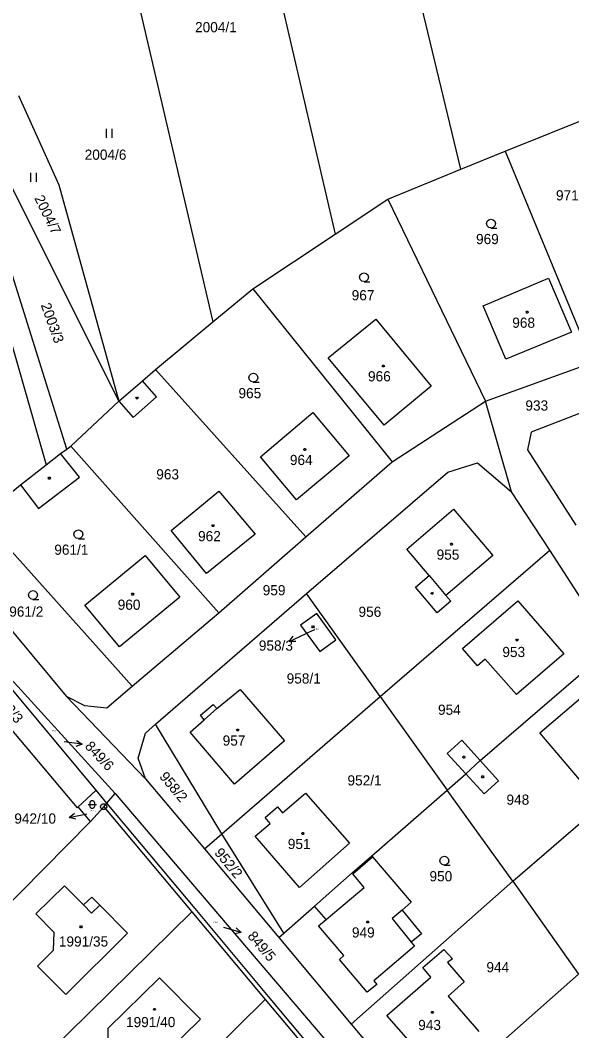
# Model space of a CAD drawing. Extents: x -609861 to -605046, y -1120287 to -1116307.
# Drawn here: x -607842.1 to -607750.1, y -1118726.7 to -1118558 of the extents above; entities that cross this region are included whole.
import ezdxf

# ---------------------------------------------------------------- set-up
doc = ezdxf.new("R2010")
doc.units = 0
for name, color, linetype in [('Vrstva 1', 7, 'Continuous'), ('Vrstva 2', 7, 'Continuous'), ('Vrstva 3', 7, 'Continuous'), ('Vrstva 4', 7, 'Continuous'), ('Vrstva 5', 7, 'Continuous'), ('Vrstva 7', 7, 'Continuous'), ('Vrstva 8', 7, 'Continuous')]:
    doc.layers.add(name, color=color, linetype=linetype)

msp = doc.modelspace()

# ---------------------------------------------------------------- linework, layer by layer
at = {"layer": 'Vrstva 1'}
for p, q in [((-607806.09, -1118522.72), (-607789.52, -1118593.74)), ((-607828.91, -1118527.06), (-607809.93, -1118608.38)), ((-607768.57, -1118582.9), (-607781.7, -1118528.6)), ((-607855.15, -1118562.61), (-607825.61, -1118621.63)), ((-607842.36, -1118570.61), (-607835.61, -1118585.51)), ((-607761.2, -1118579.87), (-607745.51, -1118573.59)), ((-607768.57, -1118582.9), (-607761.2, -1118579.87)), ((-607761.2, -1118579.87), (-607746.66, -1118615.13)), ((-607780.74, -1118587.91), (-607768.57, -1118582.9)), ((-607835.61, -1118585.51), (-607825.61, -1118621.63)), ((-607789.52, -1118593.74), (-607780.74, -1118587.91)), ((-607780.74, -1118587.91), (-607764.5, -1118621.59)), ((-607803.26, -1118602.86), (-607789.52, -1118593.74)), ((-607834.28, -1118629.6), (-607843.35, -1118600.65)), ((-607846.35, -1118602.04), (-607837.73, -1118632.23)), ((-607764.86, -1118605.7), (-607753.99, -1118601.08)), ((-607753.99, -1118601.08), (-607750.16, -1118610.1)), ((-607809.93, -1118608.38), (-607803.26, -1118602.86)), ((-607803.26, -1118602.86), (-607780.02, -1118631.76)), ((-607761.09, -1118614.6), (-607764.86, -1118605.7)), ((-607819.52, -1118616.32), (-607809.93, -1118608.38)), ((-607790.72, -1118614.37), (-607782.75, -1118607.93)), ((-607782.75, -1118607.93), (-607773.52, -1118619.1)), ((-607750.16, -1118610.1), (-607761.09, -1118614.6)), ((-607715.38, -1118610.65), (-607756.88, -1118626.8)), ((-607781.4, -1118625.62), (-607790.72, -1118614.37)), ((-607764.5, -1118621.59), (-607746.66, -1118615.13)), ((-607821.69, -1118618.2), (-607819.52, -1118616.32)), ((-607819.52, -1118616.32), (-607794.41, -1118644.23)), ((-607825.61, -1118621.63), (-607821.69, -1118618.2)), ((-607773.52, -1118619.1), (-607781.4, -1118625.62)), ((-607833.61, -1118629.13), (-607825.61, -1118621.63)), ((-607780.02, -1118631.76), (-607764.5, -1118621.59)), ((-607760.14, -1118636.75), (-607764.5, -1118621.59)), ((-607802, -1118630.92), (-607793.28, -1118623.5)), ((-607793.28, -1118623.5), (-607787.24, -1118630.71)), ((-607756.88, -1118626.8), (-607757.51, -1118629.71)), ((-607834.28, -1118629.6), (-607833.61, -1118629.13)), ((-607833.61, -1118629.13), (-607808.95, -1118656.92)), ((-607837.73, -1118632.23), (-607835.32, -1118630.34)), ((-607835.32, -1118630.34), (-607834.28, -1118629.6)), ((-607796, -1118638.1), (-607802, -1118630.92)), ((-607787.24, -1118630.71), (-607796, -1118638.1)), ((-607757.51, -1118629.71), (-607749.41, -1118642.33)), ((-607842.02, -1118635.59), (-607837.73, -1118632.23)), ((-607794.41, -1118644.23), (-607780.02, -1118631.76)), ((-607770.79, -1118633.46), (-607765.82, -1118631.88)), ((-607765.82, -1118631.88), (-607760.14, -1118636.75)), ((-607794.33, -1118653.71), (-607770.79, -1118633.46)), ((-607848.57, -1118640.98), (-607842.02, -1118635.59)), ((-607816.91, -1118643.21), (-607808.92, -1118636.65)), ((-607808.92, -1118636.65), (-607802.91, -1118643.82)), ((-607753.74, -1118646.5), (-607760.14, -1118636.75)), ((-607777.62, -1118646.33), (-607769.84, -1118639.62)), ((-607769.84, -1118639.62), (-607763.28, -1118647.38)), ((-607823.39, -1118669.18), (-607848.57, -1118640.98)), ((-607810.97, -1118650.38), (-607816.91, -1118643.21)), ((-607802.91, -1118643.82), (-607810.97, -1118650.38)), ((-607808.95, -1118656.92), (-607794.41, -1118644.23)), ((-607854.9, -1118646.2), (-607834.42, -1118670.86)), ((-607773.88, -1118650.71), (-607777.62, -1118646.33)), ((-607831.27, -1118655.68), (-607821.24, -1118647.35)), ((-607821.24, -1118647.35), (-607815.44, -1118654.34)), ((-607782.02, -1118670.92), (-607753.74, -1118646.5)), ((-607763.28, -1118647.38), (-607771.08, -1118654.07)), ((-607743.37, -1118662.61), (-607753.74, -1118646.5)), ((-607826.21, -1118687.09), (-607858.72, -1118651.39)), ((-607829.4, -1118686.53), (-607858.72, -1118651.39)), ((-607776.18, -1118652.67), (-607773.88, -1118650.71)), ((-607863.48, -1118652.76), (-607832.58, -1118689.51)), ((-607772.54, -1118656.94), (-607776.18, -1118652.67)), ((-607815.44, -1118654.34), (-607825.51, -1118662.6)), ((-607819.51, -1118675.51), (-607794.33, -1118653.71)), ((-607782.02, -1118670.92), (-607794.33, -1118653.71)), ((-607771.08, -1118654.07), (-607770.24, -1118654.98)), ((-607825.51, -1118662.6), (-607831.27, -1118655.68)), ((-607770.24, -1118654.98), (-607772.54, -1118656.94)), ((-607768.31, -1118662.91), (-607759.07, -1118654.92)), ((-607759.07, -1118654.92), (-607751.44, -1118663.78)), ((-607823.39, -1118669.18), (-607808.95, -1118656.92)), ((-607792.63, -1118657.03), (-607795.32, -1118659.02)), ((-607789.42, -1118661.43), (-607792.63, -1118657.03)), ((-607795.32, -1118659.02), (-607792.11, -1118663.41)), ((-607792.11, -1118663.41), (-607789.42, -1118661.43)), ((-607765.81, -1118665.8), (-607768.31, -1118662.91)), ((-607765.37, -1118681.6), (-607743.37, -1118662.61)), ((-607764.54, -1118664.69), (-607765.81, -1118665.8)), ((-607759.3, -1118670.58), (-607764.54, -1118664.69)), ((-607751.44, -1118663.78), (-607759.3, -1118670.58)), ((-607827.61, -1118672.77), (-607823.39, -1118669.18)), ((-607809.26, -1118672.89), (-607805.36, -1118669.75)), ((-607805.36, -1118669.75), (-607797.97, -1118678.32)), ((-607834.42, -1118670.86), (-607821.15, -1118684.67)), ((-607834.42, -1118670.86), (-607831.35, -1118672.42)), ((-607808.43, -1118693.82), (-607782.02, -1118670.92)), ((-607782.02, -1118670.92), (-607770.89, -1118686.51)), ((-607755.42, -1118676.94), (-607747.5, -1118670.17)), ((-607831.35, -1118672.42), (-607827.61, -1118672.77)), ((-607811.98, -1118674.03), (-607809.89, -1118672.24)), ((-607809.89, -1118672.24), (-607809.26, -1118672.89)), ((-607813.72, -1118676.88), (-607811.4, -1118674.8)), ((-607811.4, -1118674.8), (-607811.98, -1118674.03)), ((-607821.18, -1118677), (-607819.51, -1118675.51)), ((-607808.43, -1118693.82), (-607819.51, -1118675.51)), ((-607822.4, -1118681.22), (-607821.18, -1118677)), ((-607806.32, -1118685.53), (-607813.72, -1118676.88)), ((-607797.97, -1118678.32), (-607806.32, -1118685.53)), ((-607759.91, -1118701.71), (-607732.8, -1118678.28)), ((-607747.88, -1118685.85), (-607755.42, -1118676.94)), ((-607821.15, -1118684.67), (-607822.4, -1118681.22)), ((-607767.78, -1118683.79), (-607765.37, -1118681.6)), ((-607821.15, -1118684.67), (-607811.33, -1118696.34)), ((-607770.89, -1118686.51), (-607767.78, -1118683.79)), ((-607831.72, -1118688.7), (-607829.4, -1118686.53)), ((-607827.59, -1118688.69), (-607829.4, -1118686.53)), ((-607783.46, -1118697.52), (-607770.89, -1118686.51)), ((-607759.91, -1118701.71), (-607770.89, -1118686.51)), ((-607827.59, -1118688.69), (-607826.21, -1118687.09)), ((-607826.21, -1118687.09), (-607791.44, -1118727.91)), ((-607798.34, -1118690.32), (-607794.48, -1118687.02)), ((-607794.48, -1118687.02), (-607787.17, -1118695.39)), ((-607832.58, -1118689.51), (-607832.39, -1118689.33)), ((-607832.39, -1118689.33), (-607831.72, -1118688.7)), ((-607830.35, -1118691.79), (-607832.39, -1118689.33)), ((-607830.35, -1118691.79), (-607828.14, -1118689.31)), ((-607828.14, -1118689.31), (-607827.59, -1118688.69)), ((-607828.14, -1118689.31), (-607813.44, -1118706.85)), ((-607812.89, -1118706.31), (-607827.59, -1118688.69)), ((-607801.24, -1118691.11), (-607799.18, -1118689.34)), ((-607799.18, -1118689.34), (-607798.34, -1118690.32)), ((-607869.66, -1118731.57), (-607830.35, -1118691.79)), ((-607800.41, -1118692.1), (-607801.24, -1118691.11)), ((-607802.88, -1118694.23), (-607800.41, -1118692.1)), ((-607811.33, -1118696.34), (-607808.43, -1118693.82)), ((-607798.13, -1118710.39), (-607808.43, -1118693.82)), ((-607795.47, -1118702.76), (-607802.88, -1118694.23)), ((-607811.33, -1118696.34), (-607798.96, -1118711.11)), ((-607787.17, -1118695.39), (-607795.47, -1118702.76)), ((-607786.69, -1118700.36), (-607783.46, -1118697.52)), ((-607783.46, -1118697.52), (-607783.33, -1118697.67)), ((-607783.33, -1118697.67), (-607776.9, -1118705.21)), ((-607792.98, -1118705.87), (-607786.69, -1118700.36)), ((-607786.87, -1118725.57), (-607759.91, -1118701.71)), ((-607759.91, -1118701.71), (-607748.98, -1118717.26)), ((-607776.9, -1118705.21), (-607778.35, -1118706.57)), ((-607855.27, -1118747.94), (-607813.44, -1118706.85)), ((-607813.44, -1118706.85), (-607801.19, -1118721.46)), ((-607800.67, -1118720.95), (-607812.89, -1118706.31)), ((-607798.13, -1118710.39), (-607792.98, -1118705.87)), ((-607791.07, -1118708.12), (-607792.98, -1118705.87)), ((-607778.35, -1118706.57), (-607775.14, -1118710.54)), ((-607792.33, -1118709.18), (-607791.07, -1118708.12)), ((-607798.96, -1118711.11), (-607798.13, -1118710.39)), ((-607788.1, -1118714.15), (-607792.33, -1118709.18)), ((-607798.96, -1118711.11), (-607786.87, -1118725.57)), ((-607775.14, -1118710.54), (-607776.86, -1118711.92)), ((-607776.86, -1118711.92), (-607776.32, -1118712.58)), ((-607776.32, -1118712.58), (-607783.1, -1118718.35)), ((-607774.93, -1118716.15), (-607771.42, -1118713.11)), ((-607771.42, -1118713.11), (-607769.99, -1118714.67)), ((-607788.83, -1118714.79), (-607788.1, -1118714.15)), ((-607784.21, -1118720.27), (-607788.83, -1118714.79)), ((-607769.99, -1118714.67), (-607770.83, -1118715.32)), ((-607770.83, -1118715.32), (-607768.03, -1118718.55)), ((-607773.62, -1118717.77), (-607774.93, -1118716.15)), ((-607748.98, -1118717.26), (-607774.69, -1118739.99)), ((-607782.61, -1118718.95), (-607784.21, -1118720.27)), ((-607783.1, -1118718.35), (-607782.61, -1118718.95)), ((-607780.94, -1118724.13), (-607773.62, -1118717.77)), ((-607768.03, -1118718.55), (-607770.71, -1118720.9)), ((-607801.19, -1118721.46), (-607842.72, -1118762.24)), ((-607801.19, -1118721.46), (-607788.95, -1118736.06)), ((-607793.22, -1118729.88), (-607800.67, -1118720.95)), ((-607770.71, -1118720.9), (-607765.6, -1118726.79)), ((-607786.87, -1118725.57), (-607774.69, -1118739.99)), ((-607772.98, -1118733.2), (-607780.94, -1118724.13))]:
    msp.add_line(p, q, dxfattribs=at)
for points in [[(-607839.47, -1118707.2), (-607834.68, -1118702.48), (-607831.49, -1118705.7)], [(-607831.49, -1118705.7), (-607830.14, -1118704.37), (-607828.77, -1118705.75)], [(-607828.77, -1118705.75), (-607824.14, -1118710.43), (-607834.45, -1118720.64), (-607839.19, -1118715.93), (-607836.49, -1118713.24), (-607836.41, -1118710.3), (-607839.47, -1118707.2)]]:
    msp.add_lwpolyline(points, dxfattribs=at)
msp.add_lwpolyline([(-607812, -1118724.75), (-607818.81, -1118717.84), (-607827.43, -1118726.33), (-607827.44, -1118728.11), (-607825.78, -1118729.78), (-607824.17, -1118729.75), (-607820.65, -1118733.27)], close=True, dxfattribs=at)
at = {"layer": 'Vrstva 3'}
for p, q in [((-607827.75, -1118576.14), (-607827.75, -1118577.64)), ((-607826.75, -1118577.64), (-607826.75, -1118576.14)), ((-607840.35, -1118583.48), (-607840.35, -1118584.98)), ((-607839.35, -1118584.98), (-607839.35, -1118583.48))]:
    msp.add_line(p, q, dxfattribs=at)
for points in [[(-607763.57, -1118592.7), (-607763.95, -1118592.6), (-607764.22, -1118592.33), (-607764.32, -1118591.96), (-607764.22, -1118591.59), (-607763.95, -1118591.32), (-607763.58, -1118591.22), (-607763.21, -1118591.32), (-607762.94, -1118591.59), (-607762.84, -1118591.97), (-607762.94, -1118592.35), (-607763.21, -1118592.62), (-607763.59, -1118592.72), (-607762.59, -1118592.72)], [(-607784.72, -1118601.66), (-607785.1, -1118601.56), (-607785.37, -1118601.29), (-607785.47, -1118600.92), (-607785.37, -1118600.55), (-607785.1, -1118600.28), (-607784.73, -1118600.18), (-607784.36, -1118600.28), (-607784.09, -1118600.55), (-607783.99, -1118600.93), (-607784.09, -1118601.31), (-607784.36, -1118601.58), (-607784.74, -1118601.68), (-607783.74, -1118601.68)], [(-607803.17, -1118618.42), (-607803.55, -1118618.32), (-607803.82, -1118618.05), (-607803.92, -1118617.68), (-607803.82, -1118617.31), (-607803.55, -1118617.04), (-607803.18, -1118616.94), (-607802.81, -1118617.04), (-607802.54, -1118617.31), (-607802.44, -1118617.69), (-607802.54, -1118618.07), (-607802.81, -1118618.34), (-607803.19, -1118618.44), (-607802.19, -1118618.44)], [(-607832.34, -1118644.55), (-607832.72, -1118644.45), (-607832.99, -1118644.18), (-607833.09, -1118643.81), (-607832.99, -1118643.44), (-607832.72, -1118643.17), (-607832.35, -1118643.07), (-607831.98, -1118643.17), (-607831.71, -1118643.44), (-607831.61, -1118643.82), (-607831.71, -1118644.2), (-607831.98, -1118644.47), (-607832.36, -1118644.57), (-607831.36, -1118644.57)], [(-607839.91, -1118654.69), (-607840.29, -1118654.59), (-607840.56, -1118654.32), (-607840.66, -1118653.95), (-607840.56, -1118653.58), (-607840.29, -1118653.31), (-607839.92, -1118653.21), (-607839.55, -1118653.31), (-607839.28, -1118653.58), (-607839.18, -1118653.96), (-607839.28, -1118654.34), (-607839.55, -1118654.61), (-607839.93, -1118654.71), (-607838.93, -1118654.71)], [(-607830.74, -1118688.93), (-607829.851, -1118688.93), (-607829.34, -1118688.93)], [(-607771.33, -1118699.05), (-607771.71, -1118698.95), (-607771.98, -1118698.68), (-607772.08, -1118698.31), (-607771.98, -1118697.94), (-607771.71, -1118697.67), (-607771.34, -1118697.57), (-607770.97, -1118697.67), (-607770.7, -1118697.94), (-607770.6, -1118698.32), (-607770.7, -1118698.7), (-607770.97, -1118698.97), (-607771.35, -1118699.07), (-607770.35, -1118699.07)]]:
    msp.add_lwpolyline(points, dxfattribs=at)
msp.add_lwpolyline([(-607830.39, -1118688.58), (-607830.32, -1118688.377), (-607830.145, -1118688.251), (-607829.928, -1118688.251), (-607829.753, -1118688.377), (-607829.683, -1118688.58), (-607829.683, -1118689.28), (-607829.753, -1118689.483), (-607829.928, -1118689.609), (-607830.145, -1118689.609), (-607830.32, -1118689.483), (-607830.39, -1118689.28)], close=True, dxfattribs=at)
at = {"layer": 'Vrstva 4'}
for p, q in [((-607819.33, -1118620.91), (-607821.69, -1118618.2)), ((-607823.22, -1118624.34), (-607819.33, -1118620.91)), ((-607825.61, -1118621.63), (-607823.22, -1118624.34)), ((-607832.19, -1118634.27), (-607835.32, -1118630.34)), ((-607839.03, -1118639.52), (-607832.19, -1118634.27)), ((-607842.02, -1118635.59), (-607839.03, -1118639.52)), ((-607773.88, -1118650.71), (-607771.08, -1118654.07)), ((-607811.4, -1118674.8), (-607809.26, -1118672.89)), ((-607770.86, -1118680.4), (-607768.45, -1118678.21)), ((-607768.45, -1118678.21), (-607765.37, -1118681.6)), ((-607767.78, -1118683.79), (-607770.86, -1118680.4)), ((-607762.31, -1118684.97), (-607765.37, -1118681.6)), ((-607767.78, -1118683.79), (-607764.72, -1118687.16)), ((-607764.72, -1118687.16), (-607762.31, -1118684.97)), ((-607786.58, -1118700.49), (-607783.33, -1118697.67)), ((-607784.69, -1118702.76), (-607786.58, -1118700.49)), ((-607791.07, -1118708.12), (-607784.69, -1118702.76)), ((-607778.35, -1118706.57), (-607780.06, -1118707.95)), ((-607780.06, -1118707.95), (-607776.86, -1118711.92))]:
    msp.add_line(p, q, dxfattribs=at)
msp.add_lwpolyline([(-607831.49, -1118705.7), (-607830.16, -1118707.04), (-607828.77, -1118705.75)], dxfattribs=at)
at = {"layer": 'Vrstva 5'}
for points in [[(-607757.44, -1118606.61), (-607757.35, -1118606.76), (-607757.44, -1118606.91), (-607757.62, -1118606.91), (-607757.71, -1118606.76), (-607757.62, -1118606.61)], [(-607781.43, -1118615.58), (-607781.34, -1118615.73), (-607781.43, -1118615.88), (-607781.61, -1118615.88), (-607781.7, -1118615.73), (-607781.61, -1118615.58)], [(-607822.5, -1118620.94), (-607822.41, -1118621.09), (-607822.5, -1118621.24), (-607822.68, -1118621.24), (-607822.77, -1118621.09), (-607822.68, -1118620.94)], [(-607794.51, -1118629.52), (-607794.42, -1118629.67), (-607794.51, -1118629.82), (-607794.69, -1118629.82), (-607794.78, -1118629.67), (-607794.69, -1118629.52)], [(-607837.12, -1118634.31), (-607837.03, -1118634.46), (-607837.12, -1118634.61), (-607837.3, -1118634.61), (-607837.39, -1118634.46), (-607837.3, -1118634.31)], [(-607809.82, -1118642.24), (-607809.73, -1118642.39), (-607809.82, -1118642.54), (-607810, -1118642.54), (-607810.09, -1118642.39), (-607810, -1118642.24)], [(-607770.05, -1118645.32), (-607769.96, -1118645.47), (-607770.05, -1118645.62), (-607770.23, -1118645.62), (-607770.32, -1118645.47), (-607770.23, -1118645.32)], [(-607823.22, -1118653.68), (-607823.13, -1118653.83), (-607823.22, -1118653.98), (-607823.4, -1118653.98), (-607823.49, -1118653.83), (-607823.4, -1118653.68)], [(-607773.3, -1118653.54), (-607773.21, -1118653.69), (-607773.3, -1118653.84), (-607773.48, -1118653.84), (-607773.57, -1118653.69), (-607773.48, -1118653.54)], [(-607793.15, -1118659.12), (-607793.06, -1118659.27), (-607793.15, -1118659.42), (-607793.33, -1118659.42), (-607793.42, -1118659.27), (-607793.33, -1118659.12)], [(-607759.14, -1118661.33), (-607759.05, -1118661.48), (-607759.14, -1118661.63), (-607759.32, -1118661.63), (-607759.41, -1118661.48), (-607759.32, -1118661.33)], [(-607805.72, -1118676.35), (-607805.63, -1118676.5), (-607805.72, -1118676.65), (-607805.9, -1118676.65), (-607805.99, -1118676.5), (-607805.9, -1118676.35)], [(-607768.01, -1118680.87), (-607767.92, -1118681.02), (-607768.01, -1118681.17), (-607768.19, -1118681.17), (-607768.28, -1118681.02), (-607768.19, -1118680.87)], [(-607764.86, -1118684.16), (-607764.77, -1118684.31), (-607764.86, -1118684.46), (-607765.04, -1118684.46), (-607765.13, -1118684.31), (-607765.04, -1118684.16)], [(-607794.86, -1118693.61), (-607794.77, -1118693.76), (-607794.86, -1118693.91), (-607795.04, -1118693.91), (-607795.13, -1118693.76), (-607795.04, -1118693.61)], [(-607784.04, -1118708.38), (-607783.95, -1118708.53), (-607784.04, -1118708.68), (-607784.22, -1118708.68), (-607784.31, -1118708.53), (-607784.22, -1118708.38)], [(-607831.83, -1118709.19), (-607831.74, -1118709.34), (-607831.83, -1118709.49), (-607832.01, -1118709.49), (-607832.1, -1118709.34), (-607832.01, -1118709.19)], [(-607819.58, -1118722.97), (-607819.49, -1118723.12), (-607819.58, -1118723.27), (-607819.76, -1118723.27), (-607819.85, -1118723.12), (-607819.76, -1118722.97)], [(-607773.27, -1118723.45), (-607773.18, -1118723.6), (-607773.27, -1118723.75), (-607773.45, -1118723.75), (-607773.54, -1118723.6), (-607773.45, -1118723.45)]]:
    msp.add_lwpolyline(points, close=True, dxfattribs=at)
at = {"layer": 'Vrstva 7'}
for p, q in [((-607793.02, -1118659.75), (-607794.5, -1118660.44)), ((-607797.217, -1118661.713), (-607794.5, -1118660.44)), ((-607831.727, -1118678.885), (-607834.7, -1118678.48)), ((-607833.868, -1118691.075), (-607830.93, -1118690.47)), ((-607805.211, -1118710.302), (-607808.09, -1118709.46))]:
    msp.add_line(p, q, dxfattribs=at)
for points in [[(-607796.099, -1118661.741), (-607797.217, -1118661.713), (-607796.523, -1118660.836)], [(-607832.651, -1118678.255), (-607831.727, -1118678.885), (-607832.786, -1118679.245)], [(-607832.788, -1118691.363), (-607833.868, -1118691.075), (-607832.99, -1118690.384)], [(-607806.03, -1118709.541), (-607805.211, -1118710.302), (-607806.311, -1118710.501)]]:
    msp.add_lwpolyline(points, dxfattribs=at)
at = {"layer": 'Vrstva 8'}
msp.add_line((-607828.26, -1118689.31), (-607828.02, -1118689.31), dxfattribs=at)
msp.add_lwpolyline([(-607827.99, -1118688.83), (-607827.74, -1118689.01), (-607827.64, -1118689.3), (-607827.74, -1118689.59), (-607827.99, -1118689.77), (-607828.3, -1118689.77), (-607828.55, -1118689.59), (-607828.65, -1118689.3), (-607828.55, -1118689.01), (-607828.3, -1118688.83)], close=True, dxfattribs=at)

# ---------------------------------------------------------------- texts
at = {"layer": 'Vrstva 2'}
for s, height, p in [('2004/1', 1.7, (-607812.903, -1118560.04)), ('2004/6', 1.7, (-607831.303, -1118581.32)), ('971/1', 1.7, (-607752.733, -1118588.1)), ('969', 1.7, (-607766.063, -1118595.4)), ('967', 1.7, (-607786.793, -1118604.78)), ('968', 1.7, (-607760.023, -1118609.36)), ('966', 1.7, (-607784.073, -1118618.31)), ('965', 1.7, (-607805.663, -1118621.12)), ('933', 1.7, (-607757.833, -1118623.18)), ('964', 1.7, (-607797.093, -1118632.27)), ('963', 1.7, (-607819.373, -1118634.67)), ('962', 1.7, (-607812.403, -1118644.99)), ('961/1', 1.7, (-607836.373, -1118647.25)), ('955', 1.7, (-607772.633, -1118648.07)), ('959', 1.7, (-607801.623, -1118654.01)), ('960', 1.7, (-607825.803, -1118656.43)), ('961/2', 1.7, (-607843.883, -1118657.58)), ('956', 1.7, (-607785.653, -1118657.61)), ('958/3', 0.2, (-607792.992, -1118659.75)), ('953', 1.7, (-607761.673, -1118664.32)), ('958/1', 1.7, (-607797.633, -1118668.74)), ('954', 1.7, (-607772.403, -1118673.96)), ('849/6', 0.2, (-607836.752, -1118676.69)), ('957', 1.7, (-607808.303, -1118679.1)), ('952/1', 1.7, (-607787.493, -1118685.75)), ('948', 1.7, (-607760.983, -1118688.97)), ('942/10', 0.2, (-607830.302, -1118690.07)), ('951', 1.7, (-607797.443, -1118696.36)), ('950', 1.7, (-607773.823, -1118701.75)), ('849/5', 0.2, (-607809.812, -1118708.7)), ('949', 1.7, (-607786.753, -1118711.13)), ('1991/35', 1.7, (-607835.61, -1118712.64)), ('944', 1.7, (-607764.333, -1118716.93)), ('1991/40', 1.7, (-607824.412, -1118726.09)), ('943', 1.7, (-607775.703, -1118726.58))]:
    msp.add_text(s, height=height, dxfattribs=at).set_placement(p)
for s, rotation, p in [('2004/7', 296.10459, (-607839.746, -1118587.723)), ('2003/3', 289.80205, (-607838.65, -1118605.563)), ('942/3', 309.62639, (-607846.349, -1118671.163)), ('958/2', 309.62639, (-607818.949, -1118684.323)), ('952/2', 309.62639, (-607809.779, -1118697.043))]:
    msp.add_text(s, height=1.7, rotation=rotation, dxfattribs=at).set_placement(p)
at = {"layer": 'Vrstva 7'}
for s, p in [('958/3', (-607802.274, -1118663.25)), ('942/10', (-607843.038, -1118692.12))]:
    msp.add_text(s, height=1.7, dxfattribs=at).set_placement(p)
for s, rotation, p in [('849/6', 313.17873, (-607831.387, -1118679.315)), ('849/5', 310.48583, (-607804.262, -1118710.962))]:
    msp.add_text(s, height=1.7, rotation=rotation, dxfattribs=at).set_placement(p)

doc.saveas('drawing.dxf')
